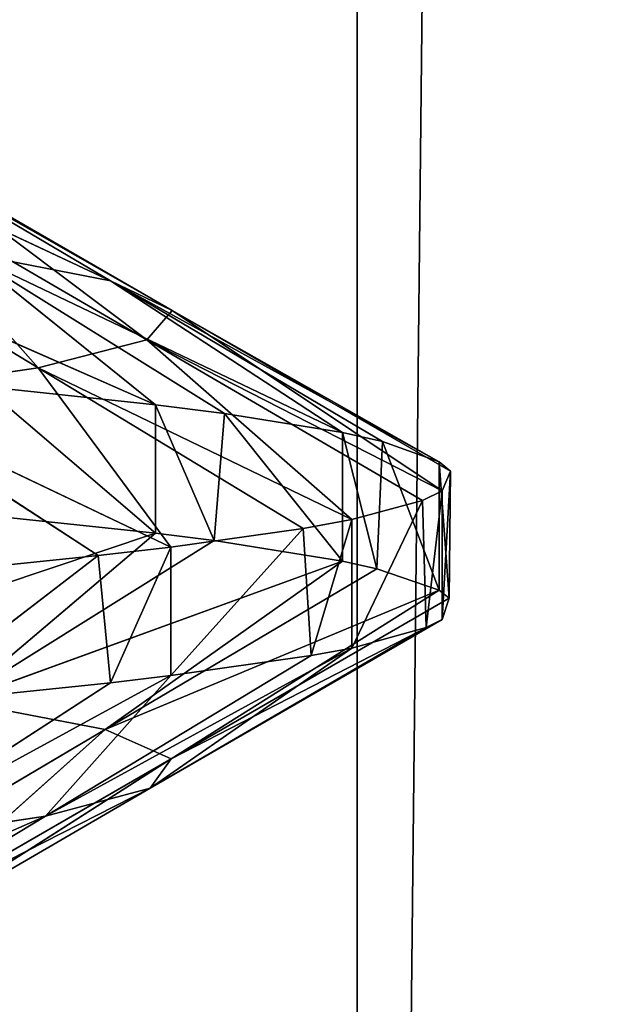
# Model space of a CAD drawing. Extents: x 12 to 103, y 2 to 366.
# Tile 628 of 656: x 61.302 to 61.87, y 250.977 to 251.934. Entities that reach past the tile are written whole.
import ezdxf

# ---------------------------------------------------------------- set-up
doc = ezdxf.new("R2010")
doc.units = 0
doc.header["$LTSCALE"] = 2.54
doc.layers.get('0').update_dxf_attribs({"color": 13, "linetype": 'CONTINUOUS'})

# ---------------------------------------------------------------- blocks, each defined once
blk = doc.blocks.new('SZCZOTKA_DO_WC_EQULA_WISZ_')
at = {"color": 0}
for p, q in [((61.6301, 245.935, 51.26968), (62.88013, 365.435, 51.88778)), ((61.6301, 245.935, 51.26968), (62.88013, 365.435, 51.88778)), ((61.6301, 245.935, 51.26968), (61.6301, 365.435, 51.26968)), ((61.6301, 245.935, 51.26968), (61.6301, 365.435, 51.26968)), ((60.99971, 251.86403, 57.79512), (61.39026, 251.68033, 58.14537)), ((60.99971, 251.86403, 57.79512), (61.39026, 251.68033, 58.14537)), ((61.45015, 251.65167, 58.62192), (61.12575, 251.83658, 58.20261)), ((61.39026, 251.68033, 58.14537), (61.12575, 251.83658, 58.20261)), ((61.45015, 251.65167, 58.62192), (61.12575, 251.83658, 58.20261)), ((61.39026, 251.68033, 58.14537), (61.12575, 251.83658, 58.20261)), ((61.45015, 251.65167, 58.62192), (61.1797, 251.80792, 58.6319)), ((61.1797, 251.80792, 58.6319), (61.42564, 251.62311, 59.10105)), ((61.45015, 251.65167, 58.62192), (61.1797, 251.80792, 58.6319)), ((61.1797, 251.80792, 58.6319), (61.42564, 251.62311, 59.10105)), ((61.32005, 251.59593, 59.56103), (61.15763, 251.77936, 59.06353)), ((61.42564, 251.62311, 59.10105), (61.15763, 251.77936, 59.06353)), ((61.32005, 251.59593, 59.56103), (61.15763, 251.77936, 59.06353)), ((61.42564, 251.62311, 59.10105), (61.15763, 251.77936, 59.06353)), ((61.32005, 251.59593, 59.56103), (61.0625, 251.75218, 59.4779)), ((61.32005, 251.59593, 59.56103), (61.0625, 251.75218, 59.4779)), ((61.43394, 251.56, 57.43858), (61.0378, 251.7341, 57.27714)), ((61.43394, 251.56, 57.43858), (61.0378, 251.7341, 57.27714)), ((61.39026, 251.68033, 58.14537), (61.25035, 251.70778, 57.69302)), ((61.50099, 251.55153, 57.59093), (61.25035, 251.70778, 57.69302)), ((61.25035, 251.70778, 57.69302), (61.61573, 251.53284, 57.92891)), ((61.25035, 251.70778, 57.69302), (61.61573, 251.53284, 57.92891)), ((61.39026, 251.68033, 58.14537), (61.25035, 251.70778, 57.69302)), ((61.43394, 251.56, 57.43858), (61.25035, 251.70778, 57.69302)), ((61.50099, 251.55153, 57.59093), (61.25035, 251.70778, 57.69302)), ((61.43394, 251.56, 57.43858), (61.25035, 251.70778, 57.69302)), ((61.70961, 251.50462, 58.44334), (61.39026, 251.68033, 58.14537)), ((61.39026, 251.68033, 58.14537), (61.45015, 251.65167, 58.62192)), ((61.39026, 251.68033, 58.14537), (61.45015, 251.65167, 58.62192)), ((61.39026, 251.68033, 58.14537), (61.61573, 251.53284, 57.92891)), ((61.39026, 251.68033, 58.14537), (61.61573, 251.53284, 57.92891)), ((61.39026, 251.68033, 58.14537), (61.65477, 251.52408, 58.08813)), ((61.39026, 251.68033, 58.14537), (61.65477, 251.52408, 58.08813)), ((61.70961, 251.50462, 58.44334), (61.39026, 251.68033, 58.14537)), ((61.42564, 251.62311, 59.10105), (61.45015, 251.65167, 58.62192)), ((61.42564, 251.62311, 59.10105), (61.45015, 251.65167, 58.62192)), ((61.72059, 251.49542, 58.61193), (61.45015, 251.65167, 58.62192)), ((61.45015, 251.65167, 58.62192), (61.71273, 251.47618, 58.96626)), ((61.45015, 251.65167, 58.62192), (61.71273, 251.47618, 58.96626)), ((61.70961, 251.50462, 58.44334), (61.45015, 251.65167, 58.62192)), ((61.72059, 251.49542, 58.61193), (61.45015, 251.65167, 58.62192)), ((61.70961, 251.50462, 58.44334), (61.45015, 251.65167, 58.62192)), ((61.42564, 251.62311, 59.10105), (61.32005, 251.59593, 59.56103)), ((61.42564, 251.62311, 59.10105), (61.32005, 251.59593, 59.56103)), ((61.625, 251.44838, 59.48178), (61.42564, 251.62311, 59.10105)), ((61.42564, 251.62311, 59.10105), (61.71273, 251.47618, 58.96626)), ((61.42564, 251.62311, 59.10105), (61.71273, 251.47618, 58.96626)), ((61.42564, 251.62311, 59.10105), (61.69366, 251.46686, 59.13858)), ((61.42564, 251.62311, 59.10105), (61.69366, 251.46686, 59.13858)), ((61.625, 251.44838, 59.48178), (61.42564, 251.62311, 59.10105)), ((61.13867, 251.56946, 59.99238), (61.32005, 251.59593, 59.56103)), ((61.13867, 251.56946, 59.99238), (61.32005, 251.59593, 59.56103)), ((61.5776, 251.43968, 59.64416), (61.32005, 251.59593, 59.56103)), ((61.32005, 251.59593, 59.56103), (61.44907, 251.4216, 59.97425)), ((61.32005, 251.59593, 59.56103), (61.44907, 251.4216, 59.97425)), ((61.625, 251.44838, 59.48178), (61.32005, 251.59593, 59.56103)), ((61.5776, 251.43968, 59.64416), (61.32005, 251.59593, 59.56103)), ((61.625, 251.44838, 59.48178), (61.32005, 251.59593, 59.56103)), ((61.26736, 251.57785, 57.13382), (61.43394, 251.435, 57.43858)), ((61.26736, 251.57785, 57.13382), (61.43394, 251.435, 57.43858)), ((61.26736, 251.57785, 57.13382), (61.43394, 251.56, 57.43858)), ((61.26736, 251.57785, 57.13382), (61.43394, 251.56, 57.43858)), ((61.13867, 251.56946, 59.99238), (61.44907, 251.4216, 59.97425)), ((61.13867, 251.56946, 59.99238), (61.44907, 251.4216, 59.97425)), ((61.13867, 251.56946, 59.99238), (61.37823, 251.41321, 60.11828)), ((61.13867, 251.56946, 59.99238), (61.37823, 251.41321, 60.11828)), ((61.43394, 251.56, 57.43858), (61.43394, 251.435, 57.43858)), ((61.43394, 251.56, 57.43858), (61.43394, 251.435, 57.43858)), ((61.43394, 251.56, 57.43858), (61.49118, 251.42786, 57.56715)), ((61.43394, 251.56, 57.43858), (61.49118, 251.42786, 57.56715)), ((61.43394, 251.56, 57.43858), (61.50099, 251.55153, 57.59093)), ((61.43394, 251.56, 57.43858), (61.50099, 251.55153, 57.59093)), ((61.50099, 251.55153, 57.59093), (61.49118, 251.42786, 57.56715)), ((61.50099, 251.55153, 57.59093), (61.49118, 251.42786, 57.56715)), ((61.50099, 251.55153, 57.59093), (61.61573, 251.40785, 57.92891)), ((61.50099, 251.55153, 57.59093), (61.61573, 251.40785, 57.92891)), ((61.50099, 251.55153, 57.59093), (61.61573, 251.53284, 57.92891)), ((61.50099, 251.55153, 57.59093), (61.61573, 251.53284, 57.92891)), ((61.61573, 251.53284, 57.92891), (61.61573, 251.40785, 57.92891)), ((61.61573, 251.53284, 57.92891), (61.61573, 251.40785, 57.92891)), ((61.61573, 251.53284, 57.92891), (61.6491, 251.4005, 58.06245)), ((61.61573, 251.53284, 57.92891), (61.6491, 251.4005, 58.06245)), ((61.61573, 251.53284, 57.92891), (61.65477, 251.52408, 58.08813)), ((61.61573, 251.53284, 57.92891), (61.65477, 251.52408, 58.08813)), ((61.65477, 251.52408, 58.08813), (61.6491, 251.4005, 58.06245)), ((61.65477, 251.52408, 58.08813), (61.6491, 251.4005, 58.06245)), ((61.65477, 251.52408, 58.08813), (61.70961, 251.37961, 58.44334)), ((61.65477, 251.52408, 58.08813), (61.70961, 251.37961, 58.44334)), ((61.65477, 251.52408, 58.08813), (61.70961, 251.50462, 58.44334)), ((61.65477, 251.52408, 58.08813), (61.70961, 251.50462, 58.44334)), ((61.70961, 251.50462, 58.44334), (61.70961, 251.37961, 58.44334)), ((61.70961, 251.50462, 58.44334), (61.70961, 251.37961, 58.44334)), ((61.70961, 251.50462, 58.44334), (61.7195, 251.37186, 58.58547)), ((61.70961, 251.50462, 58.44334), (61.7195, 251.37186, 58.58547)), ((61.70961, 251.50462, 58.44334), (61.72059, 251.49542, 58.61193)), ((61.70961, 251.50462, 58.44334), (61.72059, 251.49542, 58.61193)), ((61.72059, 251.49542, 58.61193), (61.71273, 251.35118, 58.96626)), ((61.72059, 251.49542, 58.61193), (61.71273, 251.35118, 58.96626)), ((61.72059, 251.49542, 58.61193), (61.71273, 251.47618, 58.96626)), ((61.72059, 251.49542, 58.61193), (61.71273, 251.47618, 58.96626)), ((61.72059, 251.49542, 58.61193), (61.7195, 251.37186, 58.58547)), ((61.72059, 251.49542, 58.61193), (61.7195, 251.37186, 58.58547)), ((61.71273, 251.47618, 58.96626), (61.69366, 251.46686, 59.13858)), ((61.71273, 251.47618, 58.96626), (61.69366, 251.46686, 59.13858)), ((61.71273, 251.47618, 58.96626), (61.69719, 251.34326, 59.11255)), ((61.71273, 251.47618, 58.96626), (61.69719, 251.34326, 59.11255)), ((61.71273, 251.47618, 58.96626), (61.71273, 251.35118, 58.96626)), ((61.71273, 251.47618, 58.96626), (61.71273, 251.35118, 58.96626)), ((61.69366, 251.46686, 59.13858), (61.625, 251.32338, 59.48178)), ((61.69366, 251.46686, 59.13858), (61.625, 251.32338, 59.48178)), ((61.69366, 251.46686, 59.13858), (61.625, 251.44838, 59.48178)), ((61.69366, 251.46686, 59.13858), (61.625, 251.44838, 59.48178)), ((61.69366, 251.46686, 59.13858), (61.69719, 251.34326, 59.11255)), ((61.69366, 251.46686, 59.13858), (61.69719, 251.34326, 59.11255)), ((61.43394, 251.435, 57.43858), (61.2535, 251.45422, 57.11182)), ((61.43394, 251.435, 57.43858), (61.2535, 251.45422, 57.11182)), ((61.5776, 251.43968, 59.64416), (61.44907, 251.2966, 59.97425)), ((61.5776, 251.43968, 59.64416), (61.44907, 251.2966, 59.97425)), ((61.5776, 251.43968, 59.64416), (61.44907, 251.4216, 59.97425)), ((61.5776, 251.43968, 59.64416), (61.44907, 251.4216, 59.97425)), ((61.625, 251.44838, 59.48178), (61.5776, 251.43968, 59.64416)), ((61.625, 251.44838, 59.48178), (61.5776, 251.43968, 59.64416)), ((61.5776, 251.43968, 59.64416), (61.58537, 251.31599, 59.61972)), ((61.5776, 251.43968, 59.64416), (61.58537, 251.31599, 59.61972)), ((61.625, 251.44838, 59.48178), (61.58537, 251.31599, 59.61972)), ((61.625, 251.44838, 59.48178), (61.58537, 251.31599, 59.61972)), ((61.625, 251.44838, 59.48178), (61.625, 251.32338, 59.48178)), ((61.625, 251.44838, 59.48178), (61.625, 251.32338, 59.48178)), ((61.02519, 251.29796, 57.25714), (61.43394, 251.435, 57.43858)), ((61.02519, 251.29796, 57.25714), (61.43394, 251.435, 57.43858)), ((61.43394, 251.435, 57.43858), (61.24143, 251.27159, 57.67139)), ((61.43394, 251.435, 57.43858), (61.24143, 251.27159, 57.67139)), ((61.49118, 251.42786, 57.56715), (61.43394, 251.435, 57.43858)), ((61.49118, 251.42786, 57.56715), (61.43394, 251.435, 57.43858)), ((61.49118, 251.42786, 57.56715), (61.24143, 251.27159, 57.67139)), ((61.49118, 251.42786, 57.56715), (61.24143, 251.27159, 57.67139)), ((61.44907, 251.4216, 59.97425), (61.37823, 251.41321, 60.11828)), ((61.44907, 251.4216, 59.97425), (61.37823, 251.41321, 60.11828)), ((61.44907, 251.4216, 59.97425), (61.39025, 251.28958, 60.09517)), ((61.44907, 251.4216, 59.97425), (61.39025, 251.28958, 60.09517)), ((61.44907, 251.4216, 59.97425), (61.44907, 251.2966, 59.97425)), ((61.44907, 251.4216, 59.97425), (61.44907, 251.2966, 59.97425)), ((61.61573, 251.40785, 57.92891), (61.49118, 251.42786, 57.56715)), ((61.61573, 251.40785, 57.92891), (61.49118, 251.42786, 57.56715)), ((61.37823, 251.41321, 60.11828), (61.19032, 251.26881, 60.42868)), ((61.37823, 251.41321, 60.11828), (61.19032, 251.26881, 60.42868)), ((61.37823, 251.41321, 60.11828), (61.19032, 251.39381, 60.42868)), ((61.37823, 251.41321, 60.11828), (61.19032, 251.39381, 60.42868)), ((61.37823, 251.41321, 60.11828), (61.39025, 251.28958, 60.09517)), ((61.37823, 251.41321, 60.11828), (61.39025, 251.28958, 60.09517)), ((61.24143, 251.27159, 57.67139), (61.61573, 251.40785, 57.92891)), ((61.24143, 251.27159, 57.67139), (61.61573, 251.40785, 57.92891)), ((61.61573, 251.40785, 57.92891), (61.3851, 251.24423, 58.12201)), ((61.61573, 251.40785, 57.92891), (61.3851, 251.24423, 58.12201)), ((61.6491, 251.4005, 58.06245), (61.61573, 251.40785, 57.92891)), ((61.6491, 251.4005, 58.06245), (61.61573, 251.40785, 57.92891)), ((61.6491, 251.4005, 58.06245), (61.3851, 251.24423, 58.12201)), ((61.6491, 251.4005, 58.06245), (61.3851, 251.24423, 58.12201)), ((61.70961, 251.37961, 58.44334), (61.6491, 251.4005, 58.06245)), ((61.70961, 251.37961, 58.44334), (61.6491, 251.4005, 58.06245)), ((61.3851, 251.24423, 58.12201), (61.70961, 251.37961, 58.44334)), ((61.3851, 251.24423, 58.12201), (61.70961, 251.37961, 58.44334)), ((61.70961, 251.37961, 58.44334), (61.44915, 251.21561, 58.59784)), ((61.70961, 251.37961, 58.44334), (61.44915, 251.21561, 58.59784)), ((61.7195, 251.37186, 58.58547), (61.70961, 251.37961, 58.44334)), ((61.7195, 251.37186, 58.58547), (61.70961, 251.37961, 58.44334)), ((61.7195, 251.37186, 58.58547), (61.44915, 251.21561, 58.59784)), ((61.7195, 251.37186, 58.58547), (61.44915, 251.21561, 58.59784)), ((61.71273, 251.35118, 58.96626), (61.7195, 251.37186, 58.58547)), ((61.71273, 251.35118, 58.96626), (61.7195, 251.37186, 58.58547)), ((61.71273, 251.35118, 58.96626), (61.42885, 251.18701, 59.07738)), ((61.71273, 251.35118, 58.96626), (61.42885, 251.18701, 59.07738)), ((61.44915, 251.21561, 58.59784), (61.71273, 251.35118, 58.96626)), ((61.44915, 251.21561, 58.59784), (61.71273, 251.35118, 58.96626)), ((61.69719, 251.34326, 59.11255), (61.71273, 251.35118, 58.96626)), ((61.69719, 251.34326, 59.11255), (61.71273, 251.35118, 58.96626)), ((61.69719, 251.34326, 59.11255), (61.42885, 251.18701, 59.07738)), ((61.69719, 251.34326, 59.11255), (61.42885, 251.18701, 59.07738)), ((61.625, 251.32338, 59.48178), (61.69719, 251.34326, 59.11255)), ((61.625, 251.32338, 59.48178), (61.69719, 251.34326, 59.11255)), ((61.625, 251.32338, 59.48178), (61.32712, 251.15974, 59.53879)), ((61.625, 251.32338, 59.48178), (61.32712, 251.15974, 59.53879)), ((61.58537, 251.31599, 59.61972), (61.32712, 251.15974, 59.53879)), ((61.58537, 251.31599, 59.61972), (61.32712, 251.15974, 59.53879)), ((61.42885, 251.18701, 59.07738), (61.625, 251.32338, 59.48178)), ((61.42885, 251.18701, 59.07738), (61.625, 251.32338, 59.48178)), ((61.44907, 251.2966, 59.97425), (61.58537, 251.31599, 59.61972)), ((61.44907, 251.2966, 59.97425), (61.58537, 251.31599, 59.61972)), ((61.58537, 251.31599, 59.61972), (61.625, 251.32338, 59.48178)), ((61.58537, 251.31599, 59.61972), (61.625, 251.32338, 59.48178)), ((61.44907, 251.2966, 59.97425), (61.1496, 251.13333, 59.97135)), ((61.44907, 251.2966, 59.97425), (61.1496, 251.13333, 59.97135)), ((61.32712, 251.15974, 59.53879), (61.44907, 251.2966, 59.97425)), ((61.32712, 251.15974, 59.53879), (61.44907, 251.2966, 59.97425)), ((61.39025, 251.28958, 60.09517), (61.44907, 251.2966, 59.97425)), ((61.39025, 251.28958, 60.09517), (61.44907, 251.2966, 59.97425)), ((61.39025, 251.28958, 60.09517), (61.1496, 251.13333, 59.97135)), ((61.39025, 251.28958, 60.09517), (61.1496, 251.13333, 59.97135)), ((61.19032, 251.26881, 60.42868), (61.39025, 251.28958, 60.09517)), ((61.19032, 251.26881, 60.42868), (61.39025, 251.28958, 60.09517)), ((61.3851, 251.24423, 58.12201), (61.24143, 251.27159, 57.67139)), ((61.3851, 251.24423, 58.12201), (61.24143, 251.27159, 57.67139)), ((61.3851, 251.24423, 58.12201), (61.1211, 251.088, 58.18157)), ((61.3851, 251.24423, 58.12201), (61.1211, 251.088, 58.18157)), ((61.3851, 251.24423, 58.12201), (61.1788, 251.05936, 58.61022)), ((61.3851, 251.24423, 58.12201), (61.1788, 251.05936, 58.61022)), ((61.44915, 251.21561, 58.59784), (61.3851, 251.24423, 58.12201)), ((61.44915, 251.21561, 58.59784), (61.3851, 251.24423, 58.12201)), ((61.44915, 251.21561, 58.59784), (61.16051, 251.03076, 59.0422)), ((61.44915, 251.21561, 58.59784), (61.16051, 251.03076, 59.0422)), ((61.44915, 251.21561, 58.59784), (61.1788, 251.05936, 58.61022)), ((61.44915, 251.21561, 58.59784), (61.1788, 251.05936, 58.61022)), ((61.42885, 251.18701, 59.07738), (61.44915, 251.21561, 58.59784)), ((61.42885, 251.18701, 59.07738), (61.44915, 251.21561, 58.59784)), ((61.42885, 251.18701, 59.07738), (61.06887, 251.00349, 59.45787)), ((61.42885, 251.18701, 59.07738), (61.06887, 251.00349, 59.45787)), ((61.42885, 251.18701, 59.07738), (61.16051, 251.03076, 59.0422)), ((61.42885, 251.18701, 59.07738), (61.16051, 251.03076, 59.0422)), ((61.32712, 251.15974, 59.53879), (61.42885, 251.18701, 59.07738)), ((61.32712, 251.15974, 59.53879), (61.42885, 251.18701, 59.07738)), ((61.32712, 251.15974, 59.53879), (60.90895, 250.97708, 59.84753)), ((61.32712, 251.15974, 59.53879), (60.90895, 250.97708, 59.84753)), ((61.32712, 251.15974, 59.53879), (61.06887, 251.00349, 59.45787)), ((61.32712, 251.15974, 59.53879), (61.06887, 251.00349, 59.45787)), ((61.1496, 251.13333, 59.97135), (61.32712, 251.15974, 59.53879)), ((61.1496, 251.13333, 59.97135), (61.32712, 251.15974, 59.53879))]:
    blk.add_line(p, q, dxfattribs=at)
mesh = blk.add_polyface(dxfattribs=at)
corners = [(61.6301, 245.935, 51.26968), (60.29174, 245.935, 50.87803), (61.6301, 365.435, 51.26968)]
mesh.append_faces([[corners[k] for k in face] for face in [(0, 1, 2)]], dxfattribs={"color": 0})
mesh = blk.add_polyface(dxfattribs=at)
corners = [(61.6301, 365.435, 51.26968), (60.29174, 245.935, 50.87803), (60.29174, 365.435, 50.87803)]
mesh.append_faces([[corners[k] for k in face] for face in [(0, 1, 2)]], dxfattribs={"color": 0})
mesh = blk.add_polyface(dxfattribs=at)
corners = [(62.56305, 245.935, 65.74055), (61.28606, 365.435, 66.30082), (61.28606, 245.935, 66.30082)]
mesh.append_faces([[corners[k] for k in face] for face in [(0, 1, 2)]], dxfattribs={"color": 0})
mesh = blk.add_polyface(dxfattribs=at)
corners = [(62.56305, 365.435, 65.74055), (61.28606, 365.435, 66.30082), (62.56305, 245.935, 65.74055)]
mesh.append_faces([[corners[k] for k in face] for face in [(0, 1, 2)]], dxfattribs={"color": 0})
mesh = blk.add_polyface(dxfattribs=at)
corners = [(62.88013, 245.935, 51.88778), (61.6301, 245.935, 51.26968), (62.88013, 365.435, 51.88778)]
mesh.append_faces([[corners[k] for k in face] for face in [(0, 1, 2)]], dxfattribs={"color": 0})
mesh = blk.add_polyface(dxfattribs=at)
corners = [(62.88013, 365.435, 51.88778), (61.6301, 245.935, 51.26968), (61.6301, 365.435, 51.26968)]
mesh.append_faces([[corners[k] for k in face] for face in [(0, 1, 2)]], dxfattribs={"color": 0})
mesh = blk.add_polyface(dxfattribs=at)
corners = [(61.39026, 251.68033, 58.14537), (61.25035, 251.70778, 57.69302), (60.99971, 251.86403, 57.79512)]
mesh.append_faces([[corners[k] for k in face] for face in [(0, 1, 2)]], dxfattribs={"color": 0})
mesh = blk.add_polyface(dxfattribs=at)
corners = [(61.12575, 251.83658, 58.20261), (61.39026, 251.68033, 58.14537), (60.99971, 251.86403, 57.79512)]
mesh.append_faces([[corners[k] for k in face] for face in [(0, 1, 2)]], dxfattribs={"color": 0})
mesh = blk.add_polyface(dxfattribs=at)
corners = [(61.1797, 251.80792, 58.6319), (61.45015, 251.65167, 58.62192), (61.12575, 251.83658, 58.20261)]
mesh.append_faces([[corners[k] for k in face] for face in [(0, 1, 2)]], dxfattribs={"color": 0})
mesh = blk.add_polyface(dxfattribs=at)
corners = [(61.45015, 251.65167, 58.62192), (61.39026, 251.68033, 58.14537), (61.12575, 251.83658, 58.20261)]
mesh.append_faces([[corners[k] for k in face] for face in [(0, 1, 2)]], dxfattribs={"color": 0})
mesh = blk.add_polyface(dxfattribs=at)
corners = [(61.42564, 251.62311, 59.10105), (61.1797, 251.80792, 58.6319), (61.15763, 251.77936, 59.06353)]
mesh.append_faces([[corners[k] for k in face] for face in [(0, 1, 2)]], dxfattribs={"color": 0})
mesh = blk.add_polyface(dxfattribs=at)
corners = [(61.42564, 251.62311, 59.10105), (61.45015, 251.65167, 58.62192), (61.1797, 251.80792, 58.6319)]
mesh.append_faces([[corners[k] for k in face] for face in [(0, 1, 2)]], dxfattribs={"color": 0})
mesh = blk.add_polyface(dxfattribs=at)
corners = [(61.32005, 251.59593, 59.56103), (61.15763, 251.77936, 59.06353), (61.0625, 251.75218, 59.4779)]
mesh.append_faces([[corners[k] for k in face] for face in [(0, 1, 2)]], dxfattribs={"color": 0})
mesh = blk.add_polyface(dxfattribs=at)
corners = [(61.32005, 251.59593, 59.56103), (61.42564, 251.62311, 59.10105), (61.15763, 251.77936, 59.06353)]
mesh.append_faces([[corners[k] for k in face] for face in [(0, 1, 2)]], dxfattribs={"color": 0})
mesh = blk.add_polyface(dxfattribs=at)
corners = [(61.13867, 251.56946, 59.99238), (61.32005, 251.59593, 59.56103), (61.0625, 251.75218, 59.4779)]
mesh.append_faces([[corners[k] for k in face] for face in [(0, 1, 2)]], dxfattribs={"color": 0})
mesh = blk.add_polyface(dxfattribs=at)
corners = [(61.25035, 251.70778, 57.69302), (61.43394, 251.56, 57.43858), (61.0378, 251.7341, 57.27714)]
mesh.append_faces([[corners[k] for k in face] for face in [(0, 1, 2)]], dxfattribs={"color": 0})
mesh = blk.add_polyface(dxfattribs=at)
corners = [(61.43394, 251.56, 57.43858), (61.26736, 251.57785, 57.13382), (61.0378, 251.7341, 57.27714)]
mesh.append_faces([[corners[k] for k in face] for face in [(0, 1, 2)]], dxfattribs={"color": 0})
mesh = blk.add_polyface(dxfattribs=at)
corners = [(61.61573, 251.53284, 57.92891), (61.50099, 251.55153, 57.59093), (61.25035, 251.70778, 57.69302)]
mesh.append_faces([[corners[k] for k in face] for face in [(0, 1, 2)]], dxfattribs={"color": 0})
mesh = blk.add_polyface(dxfattribs=at)
corners = [(61.39026, 251.68033, 58.14537), (61.61573, 251.53284, 57.92891), (61.25035, 251.70778, 57.69302)]
mesh.append_faces([[corners[k] for k in face] for face in [(0, 1, 2)]], dxfattribs={"color": 0})
mesh = blk.add_polyface(dxfattribs=at)
corners = [(61.25035, 251.70778, 57.69302), (61.50099, 251.55153, 57.59093), (61.43394, 251.56, 57.43858)]
mesh.append_faces([[corners[k] for k in face] for face in [(0, 1, 2)]], dxfattribs={"color": 0})
mesh = blk.add_polyface(dxfattribs=at)
corners = [(61.45015, 251.65167, 58.62192), (61.70961, 251.50462, 58.44334), (61.39026, 251.68033, 58.14537)]
mesh.append_faces([[corners[k] for k in face] for face in [(0, 1, 2)]], dxfattribs={"color": 0})
mesh = blk.add_polyface(dxfattribs=at)
corners = [(61.39026, 251.68033, 58.14537), (61.65477, 251.52408, 58.08813), (61.61573, 251.53284, 57.92891)]
mesh.append_faces([[corners[k] for k in face] for face in [(0, 1, 2)]], dxfattribs={"color": 0})
mesh = blk.add_polyface(dxfattribs=at)
corners = [(61.70961, 251.50462, 58.44334), (61.65477, 251.52408, 58.08813), (61.39026, 251.68033, 58.14537)]
mesh.append_faces([[corners[k] for k in face] for face in [(0, 1, 2)]], dxfattribs={"color": 0})
mesh = blk.add_polyface(dxfattribs=at)
corners = [(61.42564, 251.62311, 59.10105), (61.71273, 251.47618, 58.96626), (61.45015, 251.65167, 58.62192)]
mesh.append_faces([[corners[k] for k in face] for face in [(0, 1, 2)]], dxfattribs={"color": 0})
mesh = blk.add_polyface(dxfattribs=at)
corners = [(61.71273, 251.47618, 58.96626), (61.72059, 251.49542, 58.61193), (61.45015, 251.65167, 58.62192)]
mesh.append_faces([[corners[k] for k in face] for face in [(0, 1, 2)]], dxfattribs={"color": 0})
mesh = blk.add_polyface(dxfattribs=at)
corners = [(61.45015, 251.65167, 58.62192), (61.72059, 251.49542, 58.61193), (61.70961, 251.50462, 58.44334)]
mesh.append_faces([[corners[k] for k in face] for face in [(0, 1, 2)]], dxfattribs={"color": 0})
mesh = blk.add_polyface(dxfattribs=at)
corners = [(61.32005, 251.59593, 59.56103), (61.625, 251.44838, 59.48178), (61.42564, 251.62311, 59.10105)]
mesh.append_faces([[corners[k] for k in face] for face in [(0, 1, 2)]], dxfattribs={"color": 0})
mesh = blk.add_polyface(dxfattribs=at)
corners = [(61.69366, 251.46686, 59.13858), (61.71273, 251.47618, 58.96626), (61.42564, 251.62311, 59.10105)]
mesh.append_faces([[corners[k] for k in face] for face in [(0, 1, 2)]], dxfattribs={"color": 0})
mesh = blk.add_polyface(dxfattribs=at)
corners = [(61.625, 251.44838, 59.48178), (61.69366, 251.46686, 59.13858), (61.42564, 251.62311, 59.10105)]
mesh.append_faces([[corners[k] for k in face] for face in [(0, 1, 2)]], dxfattribs={"color": 0})
mesh = blk.add_polyface(dxfattribs=at)
corners = [(61.13867, 251.56946, 59.99238), (61.44907, 251.4216, 59.97425), (61.32005, 251.59593, 59.56103)]
mesh.append_faces([[corners[k] for k in face] for face in [(0, 1, 2)]], dxfattribs={"color": 0})
mesh = blk.add_polyface(dxfattribs=at)
corners = [(61.44907, 251.4216, 59.97425), (61.5776, 251.43968, 59.64416), (61.32005, 251.59593, 59.56103)]
mesh.append_faces([[corners[k] for k in face] for face in [(0, 1, 2)]], dxfattribs={"color": 0})
mesh = blk.add_polyface(dxfattribs=at)
corners = [(61.5776, 251.43968, 59.64416), (61.625, 251.44838, 59.48178), (61.32005, 251.59593, 59.56103)]
mesh.append_faces([[corners[k] for k in face] for face in [(0, 1, 2)]], dxfattribs={"color": 0})
mesh = blk.add_polyface(dxfattribs=at)
corners = [(61.26736, 251.57785, 57.13382), (61.43394, 251.435, 57.43858), (61.2535, 251.45422, 57.11182)]
mesh.append_faces([[corners[k] for k in face] for face in [(0, 1, 2)]], dxfattribs={"color": 0})
mesh = blk.add_polyface(dxfattribs=at)
corners = [(61.26736, 251.57785, 57.13382), (61.43394, 251.56, 57.43858), (61.43394, 251.435, 57.43858)]
mesh.append_faces([[corners[k] for k in face] for face in [(0, 1, 2)]], dxfattribs={"color": 0})
mesh = blk.add_polyface(dxfattribs=at)
corners = [(61.37823, 251.41321, 60.11828), (61.44907, 251.4216, 59.97425), (61.13867, 251.56946, 59.99238)]
mesh.append_faces([[corners[k] for k in face] for face in [(0, 1, 2)]], dxfattribs={"color": 0})
mesh = blk.add_polyface(dxfattribs=at)
corners = [(61.19032, 251.39381, 60.42868), (61.37823, 251.41321, 60.11828), (61.13867, 251.56946, 59.99238)]
mesh.append_faces([[corners[k] for k in face] for face in [(0, 1, 2)]], dxfattribs={"color": 0})
mesh = blk.add_polyface(dxfattribs=at)
corners = [(61.43394, 251.56, 57.43858), (61.49118, 251.42786, 57.56715), (61.43394, 251.435, 57.43858)]
mesh.append_faces([[corners[k] for k in face] for face in [(0, 1, 2)]], dxfattribs={"color": 0})
mesh = blk.add_polyface(dxfattribs=at)
corners = [(61.43394, 251.56, 57.43858), (61.50099, 251.55153, 57.59093), (61.49118, 251.42786, 57.56715)]
mesh.append_faces([[corners[k] for k in face] for face in [(0, 1, 2)]], dxfattribs={"color": 0})
mesh = blk.add_polyface(dxfattribs=at)
corners = [(61.50099, 251.55153, 57.59093), (61.61573, 251.40785, 57.92891), (61.49118, 251.42786, 57.56715)]
mesh.append_faces([[corners[k] for k in face] for face in [(0, 1, 2)]], dxfattribs={"color": 0})
mesh = blk.add_polyface(dxfattribs=at)
corners = [(61.50099, 251.55153, 57.59093), (61.61573, 251.53284, 57.92891), (61.61573, 251.40785, 57.92891)]
mesh.append_faces([[corners[k] for k in face] for face in [(0, 1, 2)]], dxfattribs={"color": 0})
mesh = blk.add_polyface(dxfattribs=at)
corners = [(61.61573, 251.53284, 57.92891), (61.6491, 251.4005, 58.06245), (61.61573, 251.40785, 57.92891)]
mesh.append_faces([[corners[k] for k in face] for face in [(0, 1, 2)]], dxfattribs={"color": 0})
mesh = blk.add_polyface(dxfattribs=at)
corners = [(61.61573, 251.53284, 57.92891), (61.65477, 251.52408, 58.08813), (61.6491, 251.4005, 58.06245)]
mesh.append_faces([[corners[k] for k in face] for face in [(0, 1, 2)]], dxfattribs={"color": 0})
mesh = blk.add_polyface(dxfattribs=at)
corners = [(61.65477, 251.52408, 58.08813), (61.70961, 251.37961, 58.44334), (61.6491, 251.4005, 58.06245)]
mesh.append_faces([[corners[k] for k in face] for face in [(0, 1, 2)]], dxfattribs={"color": 0})
mesh = blk.add_polyface(dxfattribs=at)
corners = [(61.65477, 251.52408, 58.08813), (61.70961, 251.50462, 58.44334), (61.70961, 251.37961, 58.44334)]
mesh.append_faces([[corners[k] for k in face] for face in [(0, 1, 2)]], dxfattribs={"color": 0})
mesh = blk.add_polyface(dxfattribs=at)
corners = [(61.70961, 251.50462, 58.44334), (61.7195, 251.37186, 58.58547), (61.70961, 251.37961, 58.44334)]
mesh.append_faces([[corners[k] for k in face] for face in [(0, 1, 2)]], dxfattribs={"color": 0})
mesh = blk.add_polyface(dxfattribs=at)
corners = [(61.70961, 251.50462, 58.44334), (61.72059, 251.49542, 58.61193), (61.7195, 251.37186, 58.58547)]
mesh.append_faces([[corners[k] for k in face] for face in [(0, 1, 2)]], dxfattribs={"color": 0})
mesh = blk.add_polyface(dxfattribs=at)
corners = [(61.72059, 251.49542, 58.61193), (61.71273, 251.35118, 58.96626), (61.7195, 251.37186, 58.58547)]
mesh.append_faces([[corners[k] for k in face] for face in [(0, 1, 2)]], dxfattribs={"color": 0})
mesh = blk.add_polyface(dxfattribs=at)
corners = [(61.72059, 251.49542, 58.61193), (61.71273, 251.47618, 58.96626), (61.71273, 251.35118, 58.96626)]
mesh.append_faces([[corners[k] for k in face] for face in [(0, 1, 2)]], dxfattribs={"color": 0})
mesh = blk.add_polyface(dxfattribs=at)
corners = [(61.71273, 251.47618, 58.96626), (61.69366, 251.46686, 59.13858), (61.69719, 251.34326, 59.11255)]
mesh.append_faces([[corners[k] for k in face] for face in [(0, 1, 2)]], dxfattribs={"color": 0})
mesh = blk.add_polyface(dxfattribs=at)
corners = [(61.71273, 251.47618, 58.96626), (61.69719, 251.34326, 59.11255), (61.71273, 251.35118, 58.96626)]
mesh.append_faces([[corners[k] for k in face] for face in [(0, 1, 2)]], dxfattribs={"color": 0})
mesh = blk.add_polyface(dxfattribs=at)
corners = [(61.69366, 251.46686, 59.13858), (61.625, 251.32338, 59.48178), (61.69719, 251.34326, 59.11255)]
mesh.append_faces([[corners[k] for k in face] for face in [(0, 1, 2)]], dxfattribs={"color": 0})
mesh = blk.add_polyface(dxfattribs=at)
corners = [(61.69366, 251.46686, 59.13858), (61.625, 251.44838, 59.48178), (61.625, 251.32338, 59.48178)]
mesh.append_faces([[corners[k] for k in face] for face in [(0, 1, 2)]], dxfattribs={"color": 0})
mesh = blk.add_polyface(dxfattribs=at)
corners = [(61.43394, 251.435, 57.43858), (61.02519, 251.29796, 57.25714), (61.2535, 251.45422, 57.11182)]
mesh.append_faces([[corners[k] for k in face] for face in [(0, 1, 2)]], dxfattribs={"color": 0})
mesh = blk.add_polyface(dxfattribs=at)
corners = [(61.5776, 251.43968, 59.64416), (61.44907, 251.2966, 59.97425), (61.58537, 251.31599, 59.61972)]
mesh.append_faces([[corners[k] for k in face] for face in [(0, 1, 2)]], dxfattribs={"color": 0})
mesh = blk.add_polyface(dxfattribs=at)
corners = [(61.5776, 251.43968, 59.64416), (61.44907, 251.4216, 59.97425), (61.44907, 251.2966, 59.97425)]
mesh.append_faces([[corners[k] for k in face] for face in [(0, 1, 2)]], dxfattribs={"color": 0})
mesh = blk.add_polyface(dxfattribs=at)
corners = [(61.625, 251.44838, 59.48178), (61.5776, 251.43968, 59.64416), (61.58537, 251.31599, 59.61972)]
mesh.append_faces([[corners[k] for k in face] for face in [(0, 1, 2)]], dxfattribs={"color": 0})
mesh = blk.add_polyface(dxfattribs=at)
corners = [(61.625, 251.44838, 59.48178), (61.58537, 251.31599, 59.61972), (61.625, 251.32338, 59.48178)]
mesh.append_faces([[corners[k] for k in face] for face in [(0, 1, 2)]], dxfattribs={"color": 0})
mesh = blk.add_polyface(dxfattribs=at)
corners = [(61.24143, 251.27159, 57.67139), (61.02519, 251.29796, 57.25714), (61.43394, 251.435, 57.43858)]
mesh.append_faces([[corners[k] for k in face] for face in [(0, 1, 2)]], dxfattribs={"color": 0})
mesh = blk.add_polyface(dxfattribs=at)
corners = [(61.24143, 251.27159, 57.67139), (61.43394, 251.435, 57.43858), (61.49118, 251.42786, 57.56715)]
mesh.append_faces([[corners[k] for k in face] for face in [(0, 1, 2)]], dxfattribs={"color": 0})
mesh = blk.add_polyface(dxfattribs=at)
corners = [(61.61573, 251.40785, 57.92891), (61.24143, 251.27159, 57.67139), (61.49118, 251.42786, 57.56715)]
mesh.append_faces([[corners[k] for k in face] for face in [(0, 1, 2)]], dxfattribs={"color": 0})
mesh = blk.add_polyface(dxfattribs=at)
corners = [(61.44907, 251.4216, 59.97425), (61.37823, 251.41321, 60.11828), (61.39025, 251.28958, 60.09517)]
mesh.append_faces([[corners[k] for k in face] for face in [(0, 1, 2)]], dxfattribs={"color": 0})
mesh = blk.add_polyface(dxfattribs=at)
corners = [(61.44907, 251.4216, 59.97425), (61.39025, 251.28958, 60.09517), (61.44907, 251.2966, 59.97425)]
mesh.append_faces([[corners[k] for k in face] for face in [(0, 1, 2)]], dxfattribs={"color": 0})
mesh = blk.add_polyface(dxfattribs=at)
corners = [(61.37823, 251.41321, 60.11828), (61.19032, 251.26881, 60.42868), (61.39025, 251.28958, 60.09517)]
mesh.append_faces([[corners[k] for k in face] for face in [(0, 1, 2)]], dxfattribs={"color": 0})
mesh = blk.add_polyface(dxfattribs=at)
corners = [(61.37823, 251.41321, 60.11828), (61.19032, 251.39381, 60.42868), (61.19032, 251.26881, 60.42868)]
mesh.append_faces([[corners[k] for k in face] for face in [(0, 1, 2)]], dxfattribs={"color": 0})
mesh = blk.add_polyface(dxfattribs=at)
corners = [(61.3851, 251.24423, 58.12201), (61.24143, 251.27159, 57.67139), (61.61573, 251.40785, 57.92891)]
mesh.append_faces([[corners[k] for k in face] for face in [(0, 1, 2)]], dxfattribs={"color": 0})
mesh = blk.add_polyface(dxfattribs=at)
corners = [(61.3851, 251.24423, 58.12201), (61.61573, 251.40785, 57.92891), (61.6491, 251.4005, 58.06245)]
mesh.append_faces([[corners[k] for k in face] for face in [(0, 1, 2)]], dxfattribs={"color": 0})
mesh = blk.add_polyface(dxfattribs=at)
corners = [(61.70961, 251.37961, 58.44334), (61.3851, 251.24423, 58.12201), (61.6491, 251.4005, 58.06245)]
mesh.append_faces([[corners[k] for k in face] for face in [(0, 1, 2)]], dxfattribs={"color": 0})
mesh = blk.add_polyface(dxfattribs=at)
corners = [(61.44915, 251.21561, 58.59784), (61.3851, 251.24423, 58.12201), (61.70961, 251.37961, 58.44334)]
mesh.append_faces([[corners[k] for k in face] for face in [(0, 1, 2)]], dxfattribs={"color": 0})
mesh = blk.add_polyface(dxfattribs=at)
corners = [(61.44915, 251.21561, 58.59784), (61.70961, 251.37961, 58.44334), (61.7195, 251.37186, 58.58547)]
mesh.append_faces([[corners[k] for k in face] for face in [(0, 1, 2)]], dxfattribs={"color": 0})
mesh = blk.add_polyface(dxfattribs=at)
corners = [(61.71273, 251.35118, 58.96626), (61.44915, 251.21561, 58.59784), (61.7195, 251.37186, 58.58547)]
mesh.append_faces([[corners[k] for k in face] for face in [(0, 1, 2)]], dxfattribs={"color": 0})
mesh = blk.add_polyface(dxfattribs=at)
corners = [(61.42885, 251.18701, 59.07738), (61.44915, 251.21561, 58.59784), (61.71273, 251.35118, 58.96626)]
mesh.append_faces([[corners[k] for k in face] for face in [(0, 1, 2)]], dxfattribs={"color": 0})
mesh = blk.add_polyface(dxfattribs=at)
corners = [(61.69719, 251.34326, 59.11255), (61.42885, 251.18701, 59.07738), (61.71273, 251.35118, 58.96626)]
mesh.append_faces([[corners[k] for k in face] for face in [(0, 1, 2)]], dxfattribs={"color": 0})
mesh = blk.add_polyface(dxfattribs=at)
corners = [(61.625, 251.32338, 59.48178), (61.42885, 251.18701, 59.07738), (61.69719, 251.34326, 59.11255)]
mesh.append_faces([[corners[k] for k in face] for face in [(0, 1, 2)]], dxfattribs={"color": 0})
mesh = blk.add_polyface(dxfattribs=at)
corners = [(61.32712, 251.15974, 59.53879), (61.42885, 251.18701, 59.07738), (61.625, 251.32338, 59.48178)]
mesh.append_faces([[corners[k] for k in face] for face in [(0, 1, 2)]], dxfattribs={"color": 0})
mesh = blk.add_polyface(dxfattribs=at)
corners = [(61.58537, 251.31599, 59.61972), (61.32712, 251.15974, 59.53879), (61.625, 251.32338, 59.48178)]
mesh.append_faces([[corners[k] for k in face] for face in [(0, 1, 2)]], dxfattribs={"color": 0})
mesh = blk.add_polyface(dxfattribs=at)
corners = [(61.44907, 251.2966, 59.97425), (61.32712, 251.15974, 59.53879), (61.58537, 251.31599, 59.61972)]
mesh.append_faces([[corners[k] for k in face] for face in [(0, 1, 2)]], dxfattribs={"color": 0})
mesh = blk.add_polyface(dxfattribs=at)
corners = [(61.44907, 251.2966, 59.97425), (61.1496, 251.13333, 59.97135), (61.32712, 251.15974, 59.53879)]
mesh.append_faces([[corners[k] for k in face] for face in [(0, 1, 2)]], dxfattribs={"color": 0})
mesh = blk.add_polyface(dxfattribs=at)
corners = [(61.39025, 251.28958, 60.09517), (61.1496, 251.13333, 59.97135), (61.44907, 251.2966, 59.97425)]
mesh.append_faces([[corners[k] for k in face] for face in [(0, 1, 2)]], dxfattribs={"color": 0})
mesh = blk.add_polyface(dxfattribs=at)
corners = [(61.19032, 251.26881, 60.42868), (61.1496, 251.13333, 59.97135), (61.39025, 251.28958, 60.09517)]
mesh.append_faces([[corners[k] for k in face] for face in [(0, 1, 2)]], dxfattribs={"color": 0})
mesh = blk.add_polyface(dxfattribs=at)
corners = [(61.1211, 251.088, 58.18157), (61.24143, 251.27159, 57.67139), (61.3851, 251.24423, 58.12201)]
mesh.append_faces([[corners[k] for k in face] for face in [(0, 1, 2)]], dxfattribs={"color": 0})
mesh = blk.add_polyface(dxfattribs=at)
corners = [(61.1788, 251.05936, 58.61022), (61.1211, 251.088, 58.18157), (61.3851, 251.24423, 58.12201)]
mesh.append_faces([[corners[k] for k in face] for face in [(0, 1, 2)]], dxfattribs={"color": 0})
mesh = blk.add_polyface(dxfattribs=at)
corners = [(61.1788, 251.05936, 58.61022), (61.3851, 251.24423, 58.12201), (61.44915, 251.21561, 58.59784)]
mesh.append_faces([[corners[k] for k in face] for face in [(0, 1, 2)]], dxfattribs={"color": 0})
mesh = blk.add_polyface(dxfattribs=at)
corners = [(61.16051, 251.03076, 59.0422), (61.1788, 251.05936, 58.61022), (61.44915, 251.21561, 58.59784)]
mesh.append_faces([[corners[k] for k in face] for face in [(0, 1, 2)]], dxfattribs={"color": 0})
mesh = blk.add_polyface(dxfattribs=at)
corners = [(61.42885, 251.18701, 59.07738), (61.16051, 251.03076, 59.0422), (61.44915, 251.21561, 58.59784)]
mesh.append_faces([[corners[k] for k in face] for face in [(0, 1, 2)]], dxfattribs={"color": 0})
mesh = blk.add_polyface(dxfattribs=at)
corners = [(61.06887, 251.00349, 59.45787), (61.16051, 251.03076, 59.0422), (61.42885, 251.18701, 59.07738)]
mesh.append_faces([[corners[k] for k in face] for face in [(0, 1, 2)]], dxfattribs={"color": 0})
mesh = blk.add_polyface(dxfattribs=at)
corners = [(61.32712, 251.15974, 59.53879), (61.06887, 251.00349, 59.45787), (61.42885, 251.18701, 59.07738)]
mesh.append_faces([[corners[k] for k in face] for face in [(0, 1, 2)]], dxfattribs={"color": 0})
mesh = blk.add_polyface(dxfattribs=at)
corners = [(60.90895, 250.97708, 59.84753), (61.06887, 251.00349, 59.45787), (61.32712, 251.15974, 59.53879)]
mesh.append_faces([[corners[k] for k in face] for face in [(0, 1, 2)]], dxfattribs={"color": 0})
mesh = blk.add_polyface(dxfattribs=at)
corners = [(61.1496, 251.13333, 59.97135), (60.90895, 250.97708, 59.84753), (61.32712, 251.15974, 59.53879)]
mesh.append_faces([[corners[k] for k in face] for face in [(0, 1, 2)]], dxfattribs={"color": 0})

msp = doc.modelspace()

# ---------------------------------------------------------------- block references
at = {"color": 0}
msp.add_blockref('SZCZOTKA_DO_WC_EQULA_WISZ_', (0, 0), dxfattribs=at)

doc.saveas('drawing.dxf')
